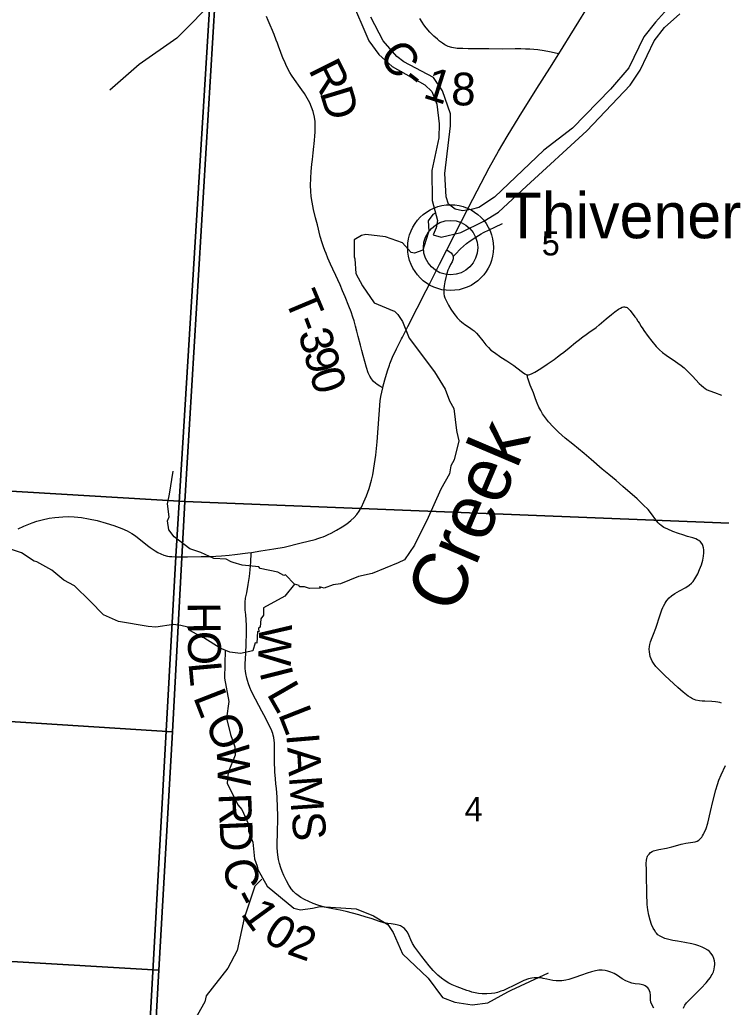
# Model space of a CAD drawing. Extents: x 396.2 to 468.4, y 232.6 to 279.1.
# Drawn here: x 420.398 to 421.615, y 273.414 to 275.126 of the extents above; entities that cross this region are included whole.
import ezdxf

# ---------------------------------------------------------------- set-up
doc = ezdxf.new("R2010")
doc.units = 0
for name, color, linetype in [('GM_X_County_Road', 7, 'Continuous'), ('GM_X_County_Road_Text', 7, 'Continuous'), ('GM_X_Major_River', 7, 'Continuous'), ('GM_X_Minor_River', 7, 'Continuous'), ('GM_X_Minor_River_Text', 7, 'Continuous'), ('GM_X_Section', 7, 'Continuous'), ('GM_X_Section_Text', 7, 'Continuous'), ('GM_X_State_Route', 7, 'Continuous'), ('GM_X_Township', 7, 'Continuous'), ('GM_X_Township_Road', 7, 'Continuous'), ('GM_X_Township_Road_Text', 7, 'Continuous'), ('GM_X_Unincorporated', 7, 'Continuous'), ('GM_X_Unincorporated_Location', 7, 'Continuous'), ('GM_X_Unincorporated_Text', 7, 'Continuous')]:
    doc.layers.add(name, color=color, linetype=linetype)

msp = doc.modelspace()

# ---------------------------------------------------------------- linework, layer by layer
at = {"layer": 'GM_X_County_Road'}
for points in [[(421.3332, 275.0669), (421.3304, 275.0675), (421.3174, 275.0703), (421.3082, 275.072), (421.2971, 275.0735), (421.29, 275.0741), (421.2829, 275.0747), (421.2755, 275.075), (421.2673, 275.0753), (421.2574, 275.0753), (421.2357, 275.075), (421.2117, 275.0755), (421.1926, 275.0753), (421.1762, 275.0754), (421.1669, 275.0759), (421.1571, 275.0762), (421.1475, 275.0776), (421.1413, 275.0796), (421.1357, 275.0825), (421.1315, 275.085), (421.1266, 275.0887), (421.1229, 275.092), (421.1166, 275.0975), (421.1099, 275.1043), (421.1033, 275.112), (421.0993, 275.1173), (421.0961, 275.1218), (421.092, 275.128)], [(421.139, 274.727), (421.143, 274.7243), (421.1448, 274.723), (421.1464, 274.7216), (421.148, 274.7201), (421.1491, 274.7184), (421.1496, 274.7173), (421.1501, 274.7158), (421.1502, 274.7143), (421.1501, 274.7128), (421.1499, 274.7113), (421.1495, 274.7099), (421.1481, 274.7065), (421.1456, 274.7017), (421.1431, 274.6966), (421.1409, 274.6916), (421.139, 274.686), (421.1373, 274.6791), (421.1358, 274.6719), (421.1346, 274.6647), (421.134, 274.6595), (421.1337, 274.655), (421.134, 274.651), (421.1346, 274.6475), (421.1358, 274.6438), (421.1372, 274.6404), (421.1389, 274.6369), (421.1421, 274.6312), (421.1463, 274.6244), (421.1515, 274.6168), (421.1537, 274.6138), (421.1552, 274.6118), (421.1571, 274.6094), (421.1599, 274.6062), (421.1616, 274.6045), (421.1645, 274.6022), (421.1679, 274.5996), (421.1699, 274.5982), (421.1806, 274.591), (421.1831, 274.5892), (421.185, 274.5878), (421.1864, 274.5866), (421.1903, 274.5827), (421.194, 274.5786), (421.2013, 274.5693), (421.2067, 274.5626), (421.2113, 274.5576), (421.2157, 274.5534), (421.2218, 274.5489), (421.233, 274.5413), (421.2432, 274.5347), (421.2536, 274.5277), (421.2552, 274.5265)], [(421.2786, 274.5102), (421.281, 274.5103), (421.2833, 274.5108), (421.2874, 274.5127), (421.2917, 274.515), (421.302, 274.5214), (421.3133, 274.5289), (421.3251, 274.5372), (421.3311, 274.5417), (421.3365, 274.5457), (421.3419, 274.5497), (421.3515, 274.5575), (421.3624, 274.5665), (421.3667, 274.57), (421.375, 274.5763), (421.3811, 274.5806), (421.3856, 274.5838), (421.3896, 274.5866), (421.3942, 274.5897), (421.3981, 274.5927), (421.4033, 274.5971), (421.4155, 274.6076), (421.4245, 274.6151), (421.4304, 274.6197), (421.437, 274.6243), (421.4402, 274.6262), (421.443, 274.6275), (421.4454, 274.628), (421.4473, 274.6281), (421.4491, 274.6278), (421.4502, 274.6276), (421.4519, 274.6269), (421.4545, 274.6251), (421.4574, 274.6219), (421.4655, 274.6111), (421.4673, 274.6086), (421.4704, 274.6037)], [(421.4704, 274.6037), (421.471, 274.6029), (421.4732, 274.5992), (421.4761, 274.5944), (421.479, 274.5904), (421.481, 274.5873), (421.4885, 274.5766), (421.4945, 274.5687), (421.5022, 274.5597), (421.5078, 274.554), (421.5135, 274.5491), (421.5194, 274.5446), (421.5271, 274.5393), (421.5318, 274.5363), (421.54, 274.5308), (421.5455, 274.5267), (421.5507, 274.5223), (421.5562, 274.5173), (421.5654, 274.5082), (421.577, 274.4955), (421.581, 274.4917), (421.5843, 274.489), (421.5873, 274.4869), (421.591, 274.4847), (421.5955, 274.4826), (421.6036, 274.4796), (421.6158, 274.4751)], [(421.2552, 274.5265), (421.2608, 274.5225), (421.2704, 274.515), (421.2743, 274.5122), (421.2766, 274.5109), (421.2786, 274.5102)], [(421.6156, 273.9412), (421.6126, 273.9423), (421.6093, 273.9431), (421.6053, 273.9437), (421.599, 273.9442), (421.5866, 273.9446), (421.5823, 273.945), (421.5774, 273.9455), (421.5709, 273.9468), (421.5683, 273.9477), (421.5654, 273.9489), (421.5618, 273.9509), (421.5579, 273.9535), (421.555, 273.9556), (421.5491, 273.9603), (421.5397, 273.9685), (421.518, 273.9887), (421.5067, 273.9997), (421.5019, 274.0048), (421.4977, 274.0105), (421.4954, 274.0144), (421.4935, 274.0183), (421.492, 274.0225), (421.491, 274.0262), (421.4904, 274.0303), (421.4903, 274.0352), (421.4907, 274.0396), (421.4914, 274.0432), (421.4926, 274.0476), (421.4954, 274.0553), (421.4979, 274.0612), (421.5015, 274.0711), (421.509, 274.0942), (421.512, 274.1031), (421.5136, 274.1071), (421.5147, 274.1094), (421.5178, 274.1149), (421.5195, 274.1175), (421.521, 274.1195), (421.5248, 274.1237), (421.5291, 274.1274), (421.5345, 274.1314), (421.5425, 274.1362), (421.5537, 274.142), (421.5594, 274.1457), (421.5636, 274.1493), (421.5664, 274.1524), (421.5696, 274.157), (421.5743, 274.1657), (421.5777, 274.1729), (421.5807, 274.181), (421.5831, 274.1893), (421.5845, 274.196), (421.585, 274.2019), (421.585, 274.2072), (421.5845, 274.2106), (421.5833, 274.2147), (421.5824, 274.2165), (421.5814, 274.2181), (421.5791, 274.221), (421.5765, 274.223), (421.574, 274.2245), (421.5709, 274.2259), (421.5656, 274.228), (421.5565, 274.2305), (421.5486, 274.233), (421.5407, 274.2356), (421.5314, 274.239), (421.5225, 274.2428), (421.5158, 274.2461), (421.513, 274.2478), (421.5107, 274.2495), (421.508, 274.2516), (421.5059, 274.2537), (421.5019, 274.2589), (421.4941, 274.2694), (421.4881, 274.2768), (421.4799, 274.2852), (421.469, 274.2953), (421.4443, 274.317), (421.4327, 274.3274), (421.42, 274.3377), (421.4088, 274.3471), (421.3897, 274.3635), (421.3775, 274.3739), (421.3576, 274.3901), (421.3444, 274.4007), (421.3328, 274.4112), (421.3233, 274.4202), (421.3154, 274.4287), (421.31, 274.4357), (421.3052, 274.4427), (421.3019, 274.4486), (421.2989, 274.4546), (421.2959, 274.4615), (421.2931, 274.4691), (421.2892, 274.4793), (421.2836, 274.4926), (421.2795, 274.5047), (421.2791, 274.506), (421.2789, 274.5074), (421.2786, 274.5102)], [(420.8409, 273.8216), (420.8408, 273.8266), (420.8404, 273.8373), (420.8403, 273.8551), (420.8401, 273.869), (420.84, 273.8728), (420.8396, 273.8765), (420.8388, 273.882), (420.8378, 273.8857), (420.837, 273.8887), (420.8341, 273.8962), (420.8299, 273.9052), (420.8252, 273.9145), (420.8181, 273.9275), (420.813, 273.9371), (420.8072, 273.9481), (420.8002, 273.9617), (420.7973, 273.9686), (420.7948, 273.9746), (420.7931, 273.9809), (420.7921, 273.9844), (420.7906, 273.9929), (420.7899, 273.9968), (420.7894, 274.0015), (420.7892, 274.006), (420.7892, 274.0093), (420.7898, 274.018), (420.7906, 274.0279), (420.791, 274.0438), (420.7914, 274.0632), (420.7916, 274.0762), (420.7913, 274.0858), (420.7905, 274.0943), (420.7899, 274.0988), (420.7895, 274.1025), (420.7891, 274.1074), (420.789, 274.1126), (420.7892, 274.1166), (420.7901, 274.1234), (420.7919, 274.1326), (420.7946, 274.147), (420.7966, 274.1606), (420.7978, 274.1725), (420.7991, 274.1862), (420.7999, 274.2005), (420.8, 274.2027)], [(421.4984, 273.4125), (421.4952, 273.4181), (421.4932, 273.4232), (421.4927, 273.4269), (421.4923, 273.4355), (421.4918, 273.4399), (421.4909, 273.443), (421.4894, 273.4458), (421.4877, 273.4478), (421.4857, 273.4497), (421.4831, 273.4512), (421.4807, 273.4523), (421.4783, 273.4532), (421.4762, 273.4537), (421.4734, 273.4542), (421.4661, 273.4551), (421.4631, 273.4555), (421.4601, 273.4563), (421.4554, 273.4577), (421.4498, 273.4602), (421.4433, 273.4638), (421.4349, 273.4691), (421.4291, 273.4726), (421.4234, 273.4752), (421.4182, 273.477), (421.414, 273.4779), (421.4085, 273.4784), (421.403, 273.4783), (421.397, 273.4775), (421.3899, 273.4758), (421.3823, 273.4734), (421.3725, 273.4698), (421.3611, 273.4658), (421.3506, 273.4626), (421.3454, 273.4614), (421.3388, 273.4603), (421.333, 273.4599), (421.3287, 273.46), (421.3231, 273.4607), (421.3128, 273.4627), (421.3064, 273.4642), (421.3028, 273.465), (421.2982, 273.4655), (421.2935, 273.4655), (421.2905, 273.4653), (421.2867, 273.4647), (421.2808, 273.4633), (421.2725, 273.4605), (421.2656, 273.4573), (421.2543, 273.4516), (421.2445, 273.4467), (421.2372, 273.4435), (421.233, 273.4419), (421.227, 273.44), (421.2222, 273.4388), (421.2167, 273.4379), (421.2083, 273.4373), (421.2006, 273.4375), (421.1941, 273.4381), (421.188, 273.4393), (421.1826, 273.4406), (421.1783, 273.4419), (421.1738, 273.4434), (421.1571, 273.4495), (421.1484, 273.453), (421.1425, 273.4561), (421.1364, 273.46), (421.1297, 273.4649), (421.1235, 273.4699), (421.1155, 273.4781), (421.1085, 273.4863), (421.0957, 273.5024), (421.089, 273.5113), (421.0837, 273.5187), (421.0798, 273.5247), (421.0769, 273.5309), (421.0735, 273.5381), (421.0706, 273.5444), (421.0682, 273.5479), (421.0655, 273.5507), (421.0624, 273.5533), (421.0585, 273.5554), (421.0545, 273.5568), (421.0492, 273.558), (421.0427, 273.5589), (421.0369, 273.5596), (421.0336, 273.56), (421.0297, 273.5608), (421.0225, 273.5631), (421.0077, 273.5681), (420.9994, 273.5707), (420.9862, 273.5743), (420.9642, 273.5801), (420.9543, 273.5824), (420.9414, 273.5849), (420.9268, 273.5879), (420.9152, 273.5915), (420.9074, 273.5941), (420.8998, 273.5974), (420.892, 273.6012), (420.8858, 273.6048), (420.8812, 273.6078), (420.8789, 273.6095), (420.8771, 273.6111), (420.8733, 273.6149), (420.8692, 273.6197), (420.8671, 273.6227), (420.8652, 273.6257), (420.8609, 273.6332), (420.8563, 273.6427), (420.8534, 273.6496), (420.851, 273.6561), (420.8489, 273.6632), (420.847, 273.6705), (420.8463, 273.6743), (420.8457, 273.6785), (420.8452, 273.6835), (420.8447, 273.6909), (420.8447, 273.6947), (420.8449, 273.6997), (420.8453, 273.7141), (420.8456, 273.7226), (420.846, 273.7362), (420.8462, 273.7473), (420.8456, 273.7603), (420.8446, 273.7782), (420.8434, 273.7936), (420.8427, 273.8016), (420.8417, 273.8104), (420.8412, 273.8165), (420.8409, 273.8216)], [(421.5496, 273.4127), (421.5504, 273.4145), (421.5521, 273.4178), (421.555, 273.4218), (421.5595, 273.4268), (421.5665, 273.4337), (421.5801, 273.4471), (421.589, 273.4564), (421.5933, 273.4616), (421.5965, 273.4661), (421.5979, 273.4685), (421.5992, 273.4709), (421.6004, 273.4734), (421.6015, 273.4758), (421.6028, 273.4801), (421.6037, 273.4849), (421.6039, 273.488), (421.604, 273.4905), (421.6034, 273.4946), (421.6024, 273.4987), (421.6004, 273.5033), (421.5976, 273.5077), (421.5948, 273.511), (421.5919, 273.5133), (421.5868, 273.5164), (421.582, 273.5186), (421.5763, 273.5209), (421.5711, 273.5224), (421.5642, 273.524), (421.5519, 273.5263), (421.539, 273.5287), (421.5312, 273.5301), (421.5243, 273.5316), (421.5171, 273.5336), (421.5128, 273.5355), (421.5091, 273.5374), (421.5054, 273.5401), (421.5029, 273.5426), (421.5013, 273.5447), (421.4997, 273.5471), (421.4972, 273.5515), (421.4944, 273.5577), (421.4917, 273.5654), (421.4895, 273.5738), (421.4878, 273.583), (421.4869, 273.5924), (421.486, 273.6116), (421.4854, 273.6439), (421.4852, 273.6526), (421.4851, 273.6632), (421.4855, 273.6691), (421.4859, 273.672), (421.4866, 273.6747), (421.4872, 273.6764), (421.488, 273.6776), (421.4899, 273.6799), (421.4925, 273.6824), (421.4955, 273.6843), (421.4977, 273.6852), (421.4998, 273.6858), (421.5071, 273.6875), (421.5199, 273.69), (421.5295, 273.6923), (421.5396, 273.6954), (421.5456, 273.6969), (421.5486, 273.6977), (421.5535, 273.6986), (421.5658, 273.7002), (421.57, 273.7012), (421.5734, 273.7024), (421.5761, 273.7039), (421.5793, 273.7066), (421.5814, 273.7091), (421.5829, 273.7113), (421.5845, 273.7142), (421.5857, 273.7168), (421.5887, 273.7242), (421.5916, 273.7336), (421.5966, 273.7535), (421.6008, 273.771), (421.6059, 273.7909), (421.6085, 273.8003), (421.6112, 273.8081), (421.6152, 273.8172), (421.6228, 273.8334)]]:
    msp.add_lwpolyline(points, dxfattribs=at)
at = {"layer": 'GM_X_Major_River'}
for points in [[(420.972, 275.1636), (421.0038, 275.0895), (421.0214, 275.0657), (421.0442, 275.0446), (421.1011, 275.013), (421.1132, 275.0013), (421.1217, 274.9794), (421.1256, 274.9453), (421.1254, 274.921), (421.1132, 274.8648), (421.1139, 274.8124), (421.1228, 274.778), (421.1206, 274.7654), (421.1153, 274.7529), (421.129, 274.7492), (421.1633, 274.7573), (421.2033, 274.7765), (421.2286, 274.7926), (421.2775, 274.8373), (421.3821, 274.9335), (421.4573, 275.0125), (421.4746, 275.0384), (421.4985, 275.0893), (421.5165, 275.1126), (421.5433, 275.1363)], [(421.522, 275.1449), (421.501, 275.1216), (421.4807, 275.0961), (421.4549, 275.0428), (421.4233, 275.0054), (421.3571, 274.9379), (421.3074, 274.8997), (421.2216, 274.8184), (421.1949, 274.8004), (421.1813, 274.7969), (421.1662, 274.7949), (421.1533, 274.7975), (421.1419, 274.8061), (421.138, 274.819), (421.1356, 274.8592), (421.1457, 274.942), (421.1452, 274.9628), (421.1318, 275.0026), (421.1157, 275.0256), (421.0645, 275.053), (421.0524, 275.0624), (421.0288, 275.0896), (421.007, 275.1305)]]:
    msp.add_lwpolyline(points, dxfattribs=at)
at = {"layer": 'GM_X_Minor_River'}
for points in [[(420.7901, 275.3195), (420.7827, 275.3104), (420.778, 275.2754), (420.7865, 275.242), (420.7874, 275.2204), (420.7796, 275.2002), (420.7403, 275.1643), (420.6705, 275.0937), (420.6055, 275.0482), (420.5546, 275.0039)], [(421.1193, 274.7908), (421.1146, 274.7886), (421.1067, 274.7776), (421.1078, 274.7597), (421.1026, 274.7434), (421.0973, 274.7266), (421.0829, 274.7213), (421.0773, 274.7224), (421.0723, 274.7281), (421.0621, 274.7391), (421.0326, 274.7497), (420.9986, 274.7538), (420.991, 274.7522), (420.9782, 274.7446), (420.9782, 274.715), (420.9794, 274.7112), (420.9813, 274.6861), (420.9926, 274.6644), (421.0131, 274.6352), (421.0406, 274.6235)], [(421.0403, 274.6236), (421.0482, 274.6209), (421.0539, 274.6148), (421.0623, 274.603), (421.0736, 274.5742), (421.1175, 274.5157), (421.1365, 274.4854), (421.1437, 274.4652), (421.1512, 274.4519), (421.1558, 274.4139), (421.1566, 274.4113), (421.16, 274.3961), (421.1521, 274.363), (421.146, 274.3527), (421.1438, 274.339), (421.1287, 274.3124), (421.1068, 274.2629), (421.083, 274.215), (421.0657, 274.1895), (421.0547, 274.1845), (421.0097, 274.1662), (420.9859, 274.1608), (420.9549, 274.1482), (420.9417, 274.1466), (420.9266, 274.1405), (420.9183, 274.1428), (420.9194, 274.1409), (420.9187, 274.1428), (420.9194, 274.1409), (420.9009, 274.1401), (420.8922, 274.1431), (420.8835, 274.1427), (420.8831, 274.1454), (420.8748, 274.1476), (420.8593, 274.1635), (420.8566, 274.1624), (420.8457, 274.1685), (420.8154, 274.1745), (420.8128, 274.1779), (420.784, 274.1805), (420.7685, 274.185), (420.7648, 274.1865), (420.7564, 274.1907), (420.7349, 274.1921), (420.7122, 274.2027), (420.6933, 274.2088), (420.666, 274.2296), (420.657, 274.2418), (420.6547, 274.2573), (420.6573, 274.2642), (420.6547, 274.2866), (420.658, 274.3037), (420.6644, 274.3436)], [(420.5438, 274.0944), (420.5202, 274.1183), (420.493, 274.1445), (420.4748, 274.1543), (420.454, 274.1721), (420.4276, 274.1865), (420.4234, 274.1872), (420.4011, 274.202), (420.3568, 274.2164)], [(420.8748, 274.1476), (420.8578, 274.1267), (420.8212, 274.1064), (420.8208, 274.0939), (420.8163, 274.0874), (420.8155, 274.073), (420.8125, 274.0714), (420.8129, 274.065), (420.8106, 274.0654), (420.8095, 274.0456), (420.8068, 274.046), (420.8023, 274.0323), (420.7812, 274.0273), (420.7626, 274.0299), (420.746, 274.0367), (420.7176, 274.0545), (420.7154, 274.0549), (420.6946, 274.0666), (420.6896, 274.0731), (420.6779, 274.0761), (420.6647, 274.0776), (420.6344, 274.0729), (420.6212, 274.074), (420.5694, 274.0831), (420.5438, 274.0944)], [(420.7546, 274.0332), (420.7532, 273.9844), (420.7607, 273.9443), (420.7571, 273.9156), (420.7638, 273.8869), (420.7715, 273.8654), (420.7718, 273.8513), (420.7599, 273.8213), (420.7583, 273.8027), (420.7764, 273.7653), (420.7833, 273.7571), (420.795, 273.7317), (420.795, 273.7195), (420.8024, 273.7003), (420.8053, 273.6714), (420.8102, 273.6591), (420.8112, 273.6529), (420.8273, 273.624), (420.8738, 273.586), (420.885, 273.5834), (420.9059, 273.5861), (420.9196, 273.5887), (420.9818, 273.5848), (421.0117, 273.5729), (421.0366, 273.558), (421.046, 273.5441), (421.0623, 273.5067), (421.1067, 273.4646), (421.1314, 273.4312), (421.1527, 273.4229), (421.1832, 273.4185), (421.2105, 273.4222), (421.2451, 273.4409), (421.2505, 273.4441), (421.3153, 273.4739)], [(420.8182, 273.6364), (420.8058, 273.6243), (420.7874, 273.5686), (420.7752, 273.5125), (420.7591, 273.4818), (420.7214, 273.434), (420.7192, 273.4235), (420.6964, 273.3828), (420.6765, 273.3238)]]:
    msp.add_lwpolyline(points, dxfattribs=at)
at = {"layer": 'GM_X_Section'}
for points in [[(419.7043, 275.3495), (420.7452, 275.2968), (420.6845, 274.2907), (419.6431, 274.3525)], [(420.7452, 275.2968), (421.8081, 275.2441), (421.7928, 275.0058), (421.7775, 274.755), (421.761, 274.4956), (421.7452, 274.2485), (420.6845, 274.2907)], [(419.6431, 274.3525), (420.6845, 274.2907), (420.6634, 273.8917), (419.617, 273.9581)], [(421.7452, 274.2485), (421.7308, 274.0039), (421.7144, 273.7468), (421.6978, 273.4943), (421.682, 273.2458), (420.6294, 273.296), (420.6297, 273.3021), (420.6398, 273.4786), (420.6634, 273.8917), (420.6845, 274.2907)], [(420.6634, 273.8917), (420.6398, 273.4786), (419.5894, 273.5404), (419.617, 273.9581)], [(419.5894, 273.5404), (420.6398, 273.4786), (420.6297, 273.3021), (419.5789, 273.368)]]:
    msp.add_lwpolyline(points, close=True, dxfattribs=at)
at = {"layer": 'GM_X_State_Route'}
for points in [[(421.3332, 275.0669), (421.3606, 275.1105), (421.3879, 275.1546)], [(421.0606, 274.5729), (421.062, 274.5757), (421.0714, 274.5943), (421.0877, 274.626), (421.095, 274.6405), (421.0976, 274.6457), (421.1089, 274.6675), (421.1263, 274.702), (421.139, 274.727), (421.1773, 274.8014), (421.1988, 274.8428), (421.2126, 274.8692), (421.2286, 274.8982), (421.2435, 274.9235), (421.2643, 274.9574), (421.2952, 275.0065), (421.3176, 275.0422), (421.3332, 275.0669)], [(421.0394, 274.5269), (421.0404, 274.5297), (421.045, 274.5412), (421.0519, 274.5554), (421.0606, 274.5729)], [(421.0282, 274.4888), (421.0315, 274.502), (421.0361, 274.5174), (421.0394, 274.5269)], [(420.6693, 274.1952), (420.6728, 274.1951), (420.6891, 274.1952), (420.7127, 274.1955), (420.7283, 274.1958), (420.7484, 274.1965), (420.7614, 274.1978), (420.7715, 274.1991), (420.7937, 274.2018), (420.8, 274.2027), (420.8165, 274.2051), (420.8391, 274.2087), (420.8568, 274.212), (420.8865, 274.2191), (420.9105, 274.2253), (420.9156, 274.2267), (420.9203, 274.2282), (420.9247, 274.2296), (420.9289, 274.2314), (420.9335, 274.2334), (420.9385, 274.2359), (420.948, 274.2412), (420.9574, 274.2468), (420.9657, 274.2523), (420.9727, 274.2579), (420.9784, 274.2631), (420.9827, 274.2682), (420.987, 274.2744), (420.991, 274.2813), (420.9952, 274.2902), (420.9996, 274.3008), (421.0043, 274.3134), (421.0083, 274.3276), (421.0106, 274.3373), (421.0139, 274.3559), (421.0161, 274.3711), (421.0183, 274.3943), (421.0217, 274.4419), (421.0237, 274.4651), (421.0249, 274.473), (421.0279, 274.4879), (421.0282, 274.4888)], [(420.3957, 274.2433), (420.4051, 274.248), (420.4197, 274.2539), (420.4277, 274.2568), (420.4371, 274.2592), (420.4492, 274.2618), (420.4593, 274.2633), (420.4732, 274.2645), (420.4827, 274.2647), (420.4928, 274.2644), (420.5051, 274.263), (420.5173, 274.261), (420.5324, 274.2577), (420.5482, 274.2532), (420.5612, 274.2491), (420.5752, 274.2439), (420.5845, 274.24), (420.5926, 274.2356), (420.5993, 274.2313), (420.6199, 274.2147), (420.6243, 274.2113), (420.6296, 274.2076), (420.6333, 274.2052), (420.6378, 274.2025), (420.6428, 274.2001), (420.648, 274.1981), (420.6544, 274.1964), (420.6582, 274.1958), (420.6622, 274.1954), (420.6693, 274.1952)]]:
    msp.add_lwpolyline(points, dxfattribs=at)
at = {"layer": 'GM_X_Township'}
for points in [[(418.0397, 276.4561), (419.5043, 276.3698), (419.7967, 276.3558), (420.5319, 276.3287), (420.82, 276.3196), (420.8133, 276.2466), (420.7662, 275.6645), (420.7409, 275.3613), (420.6691, 274.1958), (420.5899, 272.7669), (420.561, 272.2781), (420.5108, 271.2751)], [(420.5108, 271.2751), (420.561, 272.2781), (420.5899, 272.7669), (420.6691, 274.1958), (420.7409, 275.3613)]]:
    msp.add_lwpolyline(points, dxfattribs=at)
at = {"layer": 'GM_X_Township_Road'}
for points in [[(421.0279, 274.4879), (421.0231, 274.4906), (421.0182, 274.4936), (421.0151, 274.4959), (421.012, 274.4991), (421.0086, 274.5036), (421.0058, 274.508), (421.0028, 274.5139), (420.9996, 274.5231), (420.9941, 274.544), (420.9917, 274.5527), (420.9891, 274.5619), (420.9851, 274.5769), (420.9828, 274.586), (420.9805, 274.5948), (420.9782, 274.604), (420.9762, 274.6105), (420.973, 274.6199), (420.9692, 274.6297), (420.9626, 274.6458), (420.9583, 274.6562), (420.9538, 274.6664), (420.9501, 274.6749), (420.9465, 274.6827), (420.9414, 274.6935), (420.9375, 274.702), (420.9326, 274.7127), (420.9295, 274.7207), (420.9274, 274.726), (420.9252, 274.7324), (420.9229, 274.739), (420.9195, 274.7503), (420.9145, 274.7702), (420.9113, 274.7828), (420.9081, 274.7967), (420.9055, 274.8095), (420.9039, 274.8194), (420.903, 274.8287), (420.9027, 274.8387), (420.903, 274.8511), (420.9039, 274.8629), (420.9051, 274.8753), (420.9061, 274.8838), (420.9074, 274.895), (420.9085, 274.9061), (420.909, 274.9108), (420.9096, 274.9173), (420.9101, 274.9241), (420.9107, 274.9315), (420.9109, 274.942), (420.9105, 274.9494), (420.9093, 274.9573), (420.907, 274.967), (420.9044, 274.9746), (420.9012, 274.9819), (420.8969, 274.9901), (420.8921, 274.9981), (420.8877, 275.0042), (420.8846, 275.0087), (420.8746, 275.0222), (420.8694, 275.03), (420.8669, 275.0342), (420.8644, 275.0386), (420.8597, 275.0481), (420.8573, 275.0539), (420.8554, 275.0584), (420.8473, 275.0799), (420.8453, 275.0851), (420.8433, 275.0903), (420.8393, 275.1001), (420.8348, 275.111), (420.8341, 275.1127), (420.829, 275.1247), (420.8261, 275.1316)], [(421.1501, 274.7158), (421.1539, 274.7195), (421.1626, 274.7286), (421.1678, 274.7337), (421.1734, 274.7383), (421.1795, 274.7427), (421.1894, 274.7492), (421.1989, 274.7549), (421.2027, 274.7571), (421.2128, 274.762), (421.2224, 274.7664), (421.2358, 274.7729)]]:
    msp.add_lwpolyline(points, dxfattribs=at)
at = {"layer": 'GM_X_Unincorporated'}
for radius in [0.0744, 0.0472]:
    msp.add_circle((421.1456, 274.7309), radius, dxfattribs=at)
at = {"layer": 'GM_X_Unincorporated_Location'}
msp.add_line((421.1456, 274.7309), (421.1456, 274.7309), dxfattribs=at)

# ---------------------------------------------------------------- texts
at = {"layer": 'GM_X_County_Road_Text'}
for s, rotation, p in [('C', 309.0877, (421.0186, 275.062)), ('-', 322.1398, (421.0581, 275.0159)), ('1', 342.3302, (421.0957, 274.9915)), ('8', 358.4168, (421.1462, 274.978)), ('H', 270.4517, (420.6896, 274.1163)), ('W', 268.0851, (420.814, 274.0789)), ('O', 270.5895, (420.69, 274.0662)), ('L', 275.1722, (420.6908, 274.0112)), ('I', 284.1903, (420.8137, 273.9958)), ('L', 299.8274, (420.8257, 273.9576)), ('L', 291.2729, (420.6986, 273.952)), ('L', 291.4457, (420.8459, 273.9227)), ('O', 298.5018, (420.7173, 273.9053)), ('I', 274.7828, (420.8605, 273.8874)), ('W', 272.4964, (420.7394, 273.8678)), ('A', 273.1818, (420.8624, 273.8645)), ('M', 273.9872, (420.8652, 273.8137)), ('R', 272.303, (420.7429, 273.7845)), ('S', 275.1606, (420.8696, 273.751)), ('D', 272.4218, (420.7448, 273.7378)), ('C', 282.5703, (420.7492, 273.6657)), ('-', 296.9471, (420.7646, 273.6055)), ('1', 305.93, (420.7802, 273.5764)), ('0', 327.6164, (420.8178, 273.5321)), ('2', 340.2531, (420.8596, 273.5073))]:
    msp.add_text(s, height=0.0568, rotation=rotation, dxfattribs=at).set_placement(p)
at = {"layer": 'GM_X_Minor_River_Text'}
msp.add_text('Creek', height=0.0947, rotation=66.9988, dxfattribs=at).set_placement((421.1532, 274.093))
at = {"layer": 'GM_X_Section_Text'}
for s, p in [('5', (421.3038, 274.7174)), ('4', (421.17, 273.7368))]:
    msp.add_text(s, height=0.0419, rotation=0, dxfattribs=at).set_placement(p)
at = {"layer": 'GM_X_Township_Road_Text'}
for s, rotation, p in [('R', 296.6427, (420.8982, 275.0392)), ('D', 286.9367, (420.9182, 274.9998)), ('T', 292.754, (420.8569, 274.6424)), ('-', 290.72, (420.8732, 274.6037)), ('3', 284.9968, (420.881, 274.5833)), ('9', 285.5967, (420.8902, 274.5489)), ('0', 287.344, (420.9001, 274.5134))]:
    msp.add_text(s, height=0.0568, rotation=rotation, dxfattribs=at).set_placement(p)
at = {"layer": 'GM_X_Unincorporated_Text'}
msp.add_text('Thivener', height=0.07898, rotation=0, dxfattribs=at).set_placement((421.2392, 274.7472))

doc.saveas('drawing.dxf')
